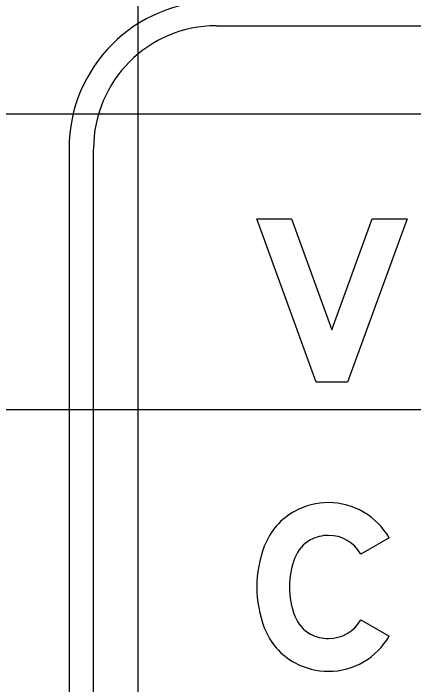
# Model space of a CAD drawing. Extents: x 1797809 to 2198143, y 249608 to 1237864.
# Drawn here: x 2194648.843 to 2194651.556, y 1237207.243 to 1237211.787 of the extents above; entities that cross this region are included whole.
import ezdxf

# ---------------------------------------------------------------- set-up
doc = ezdxf.new("R2010")
doc.units = 0
for name, color, linetype in [('GSBWFILL', 7, 'Continuous'), ('GSCOLORFILL', 7, 'Continuous'), ('GSOUTLINE', 7, 'Continuous'), ('GSSHT', 7, 'Continuous')]:
    doc.layers.add(name, color=color, linetype=linetype)

msp = doc.modelspace()

# ---------------------------------------------------------------- linework, layer by layer
at = {"layer": 'GSBWFILL'}
msp.add_lwpolyline([(2194650.7288, 1237210.3967), (2194651.0025, 1237209.6447), (2194651.2762, 1237210.3967), (2194651.5118, 1237210.3967), (2194651.1089, 1237209.2895), (2194651.1089, 1237209.2895), (2194650.8961, 1237209.2895), (2194650.4932, 1237210.3967)], close=True, dxfattribs=at)
for points in [[(2194651.39, 1237208.2354), (2194651.1974, 1237208.1262)], [(2194651.1974, 1237207.6805), (2194651.39, 1237207.5713)]]:
    msp.add_lwpolyline(points, dxfattribs=at)
for centre, major_axis, start_param, end_param in [((2194650.9799, 1237207.996), (0, 0.4785), 0, 0.495249), ((2194650.9799, 1237208.003), (0, 0.4715), 5.228016, 6.283185), ((2194650.9682, 1237208.0175), (0, 0.454), 0.495249, 1.205818), ((2194650.9682, 1237208.0175), (0, 0.2325), 0.495249, 1.205818), ((2194650.9799, 1237207.996), (0, 0.257), 0, 0.495249), ((2194650.9799, 1237208.003), (0, 0.25), 5.228016, 6.283185), ((2194651.2669, 1237207.9034), (0, 0.7738), 1.205818, 1.935775), ((2194651.2669, 1237207.9034), (0, 0.5523), 1.205818, 1.935775), ((2194650.9682, 1237207.7892), (0, 0.2325), 1.935775, 2.646344), ((2194650.9799, 1237207.8038), (0, 0.25), 3.141593, 4.196762), ((2194650.9682, 1237207.7892), (0, 0.454), 1.935775, 2.646344), ((2194650.9799, 1237207.8108), (0, 0.257), 2.646344, 3.141593), ((2194650.9799, 1237207.8038), (0, 0.4715), 3.141593, 4.196762), ((2194650.9799, 1237207.8108), (0, 0.4785), 2.646344, 3.141593)]:
    msp.add_ellipse(centre, major_axis=major_axis, ratio=0.999994, start_param=start_param, end_param=end_param, dxfattribs=at)
at = {"layer": 'GSCOLORFILL'}
for p, q in [((2194650.2188, 1237211.7037), (2194671.6973, 1237211.7037)), ((2194649.2198, 1237210.8712), (2194649.2198, 1237206.8752)), ((2194649.3863, 1237206.8752), (2194649.3863, 1237210.8712))]:
    msp.add_line(p, q, dxfattribs=at)
msp.add_lwpolyline([(2194650.7288, 1237210.3967), (2194651.0025, 1237209.6447), (2194651.2762, 1237210.3967), (2194651.5118, 1237210.3967), (2194651.1089, 1237209.2895), (2194651.1089, 1237209.2895), (2194650.8961, 1237209.2895), (2194650.4932, 1237210.3967)], close=True, dxfattribs=at)
for points in [[(2194651.39, 1237208.2354), (2194651.1974, 1237208.1262)], [(2194651.1974, 1237207.6805), (2194651.39, 1237207.5713)]]:
    msp.add_lwpolyline(points, dxfattribs=at)
for radius in [0.999, 0.8325]:
    msp.add_arc((2194650.2188, 1237210.8712), radius, 90, 180, dxfattribs=at)
for centre, major_axis, start_param, end_param in [((2194650.9799, 1237207.996), (0, 0.4785), 0, 0.495249), ((2194650.9799, 1237208.003), (0, 0.4715), 5.228016, 6.283185), ((2194650.9682, 1237208.0175), (0, 0.454), 0.495249, 1.205818), ((2194650.9682, 1237208.0175), (0, 0.2325), 0.495249, 1.205818), ((2194650.9799, 1237207.996), (0, 0.257), 0, 0.495249), ((2194650.9799, 1237208.003), (0, 0.25), 5.228016, 6.283185), ((2194651.2669, 1237207.9034), (0, 0.7738), 1.205818, 1.935775), ((2194651.2669, 1237207.9034), (0, 0.5523), 1.205818, 1.935775), ((2194650.9682, 1237207.7892), (0, 0.2325), 1.935775, 2.646344), ((2194650.9799, 1237207.8038), (0, 0.25), 3.141593, 4.196762), ((2194650.9682, 1237207.7892), (0, 0.454), 1.935775, 2.646344), ((2194650.9799, 1237207.8108), (0, 0.257), 2.646344, 3.141593), ((2194650.9799, 1237207.8038), (0, 0.4715), 3.141593, 4.196762), ((2194650.9799, 1237207.8108), (0, 0.4785), 2.646344, 3.141593)]:
    msp.add_ellipse(centre, major_axis=major_axis, ratio=0.999994, start_param=start_param, end_param=end_param, dxfattribs=at)
at = {"layer": 'GSOUTLINE'}
msp.add_lwpolyline([(2194650.7288, 1237210.3967), (2194651.0025, 1237209.6447), (2194651.2762, 1237210.3967), (2194651.5118, 1237210.3967), (2194651.1089, 1237209.2895), (2194651.1089, 1237209.2895), (2194650.8961, 1237209.2895), (2194650.4932, 1237210.3967)], close=True, dxfattribs=at)
for points in [[(2194651.39, 1237208.2354), (2194651.1974, 1237208.1262)], [(2194651.1974, 1237207.6805), (2194651.39, 1237207.5713)]]:
    msp.add_lwpolyline(points, dxfattribs=at)
for centre, major_axis, start_param, end_param in [((2194650.9799, 1237207.996), (0, 0.4785), 0, 0.495249), ((2194650.9799, 1237208.003), (0, 0.4715), 5.228016, 6.283185), ((2194650.9682, 1237208.0175), (0, 0.454), 0.495249, 1.205818), ((2194650.9682, 1237208.0175), (0, 0.2325), 0.495249, 1.205818), ((2194650.9799, 1237207.996), (0, 0.257), 0, 0.495249), ((2194650.9799, 1237208.003), (0, 0.25), 5.228016, 6.283185), ((2194651.2669, 1237207.9034), (0, 0.7738), 1.205818, 1.935775), ((2194651.2669, 1237207.9034), (0, 0.5523), 1.205818, 1.935775), ((2194650.9682, 1237207.7892), (0, 0.2325), 1.935775, 2.646344), ((2194650.9799, 1237207.8038), (0, 0.25), 3.141593, 4.196762), ((2194650.9682, 1237207.7892), (0, 0.454), 1.935775, 2.646344), ((2194650.9799, 1237207.8108), (0, 0.257), 2.646344, 3.141593), ((2194650.9799, 1237207.8038), (0, 0.4715), 3.141593, 4.196762), ((2194650.9799, 1237207.8108), (0, 0.4785), 2.646344, 3.141593)]:
    msp.add_ellipse(centre, major_axis=major_axis, ratio=0.999994, start_param=start_param, end_param=end_param, dxfattribs=at)
at = {"layer": 'GSSHT'}
for p, q in [((2194649.6881, 1237163.1062), (2194649.6881, 1237223.1062)), ((2194547.6881, 1237211.1062), (2194677.6881, 1237211.1062)), ((2194547.6881, 1237209.1062), (2194677.6881, 1237209.1062))]:
    msp.add_line(p, q, dxfattribs=at)

doc.saveas('drawing.dxf')
